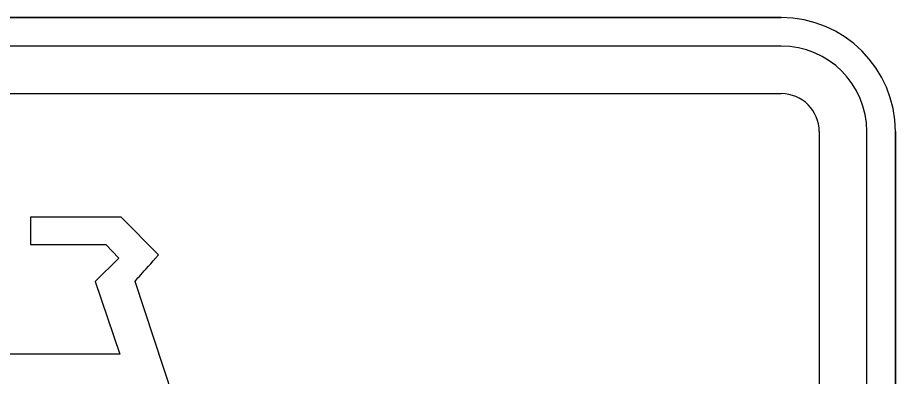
# Model space of a CAD drawing. Extents: x 99999 to 100116, y 99995 to 100013.
# Drawn here: x 100014.3632 to 100014.5073, y 100001.8429 to 100001.9019 of the extents above; entities that cross this region are included whole.
import ezdxf

# ---------------------------------------------------------------- set-up
doc = ezdxf.new("R2010")
doc.units = 0
doc.layers.add('TR_SN_ConstructionSigns', color=7, linetype='Continuous')

msp = doc.modelspace()

# ---------------------------------------------------------------- linework, layer by layer
at = {"layer": 'TR_SN_ConstructionSigns'}
for p, q in [((100014.48855, 100001.9019), (100014.22605, 100001.9019)), ((100014.22605, 100001.9019), (100014.48855, 100001.9019)), ((100014.48855, 100001.9019), (100014.22605, 100001.9019)), ((100014.48855, 100001.89721), (100014.22605, 100001.89721)), ((100014.22605, 100001.8894), (100014.48855, 100001.8894)), ((100014.4948, 100001.88315), (100014.4948, 100001.62065)), ((100014.50262, 100001.62065), (100014.50262, 100001.88315)), ((100014.5073, 100001.62065), (100014.5073, 100001.88315)), ((100014.5073, 100001.88315), (100014.5073, 100001.62065)), ((100014.5073, 100001.62065), (100014.5073, 100001.88315)), ((100014.38022, 100001.86909), (100014.36535, 100001.86909)), ((100014.36535, 100001.86909), (100014.36535, 100001.86812)), ((100014.38637, 100001.86291), (100014.38022, 100001.86909)), ((100014.36535, 100001.86812), (100014.36535, 100001.86724)), ((100014.36535, 100001.86724), (100014.36535, 100001.86645)), ((100014.36535, 100001.86645), (100014.36535, 100001.86575)), ((100014.36535, 100001.86575), (100014.36535, 100001.86515)), ((100014.36535, 100001.86515), (100014.36535, 100001.86463)), ((100014.36535, 100001.86463), (100014.37773, 100001.86463)), ((100014.37773, 100001.86463), (100014.37982, 100001.86239)), ((100014.38591, 100001.8624), (100014.38637, 100001.86291)), ((100014.37982, 100001.86239), (100014.37596, 100001.85854)), ((100014.3847, 100001.86103), (100014.38508, 100001.86146)), ((100014.38508, 100001.86146), (100014.38548, 100001.86191)), ((100014.38548, 100001.86191), (100014.38591, 100001.8624)), ((100014.38345, 100001.85963), (100014.38372, 100001.85994)), ((100014.38372, 100001.85994), (100014.38402, 100001.86027)), ((100014.38402, 100001.86027), (100014.38435, 100001.86064)), ((100014.38435, 100001.86064), (100014.3847, 100001.86103)), ((100014.37596, 100001.85854), (100014.38003, 100001.84659)), ((100014.38251, 100001.85856), (100014.38264, 100001.85871)), ((100014.39084, 100001.83325), (100014.38251, 100001.85856)), ((100014.38264, 100001.85871), (100014.3828, 100001.8589)), ((100014.3828, 100001.8589), (100014.38299, 100001.85911)), ((100014.38299, 100001.85911), (100014.38321, 100001.85936)), ((100014.38321, 100001.85936), (100014.38345, 100001.85963)), ((100014.38003, 100001.84659), (100014.33391, 100001.84659))]:
    msp.add_line(p, q, dxfattribs=at)
for radius in [0.01875, 0.01875, 0.01875, 0.01406, 0.00625]:
    msp.add_arc((100014.48855, 100001.88315), radius, 0, 90, dxfattribs=at)

doc.saveas('drawing.dxf')
